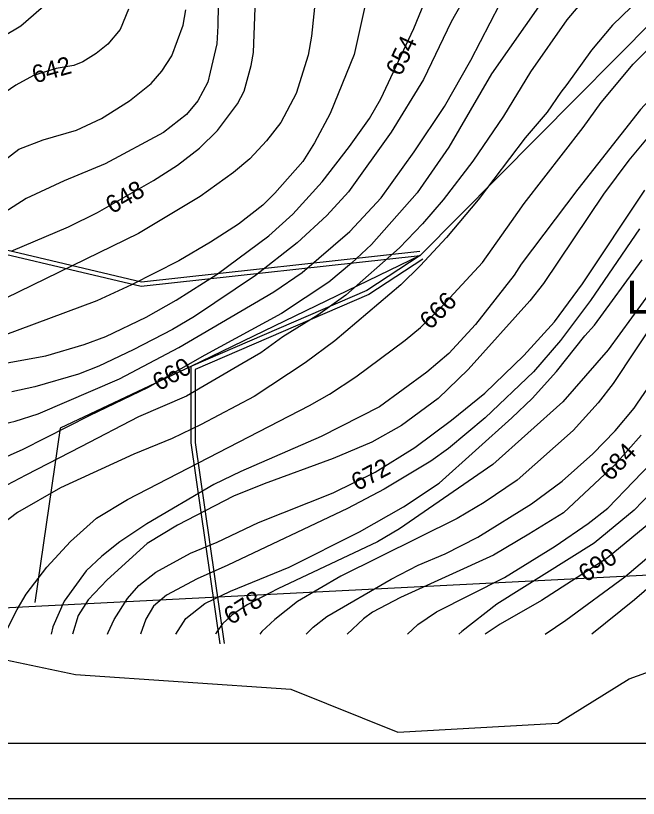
# Model space of a CAD drawing. Extents: x -709418 to -703832, y -1161719 to -1157826.
# Drawn here: x -707341.5 to -707059.5, y -1161718.9 to -1161364.7 of the extents above; entities that cross this region are included whole.
import ezdxf

# ---------------------------------------------------------------- set-up
doc = ezdxf.new("R2010")
doc.units = 0
for name, color, linetype in [('103_hranice KÚ', 7, 'Continuous'), ('120_vrstevnice hlavní', 7, 'Continuous'), ('121_vrstevnice hlavní_popis', 7, 'Continuous'), ('122_vrstevnice základní', 7, 'Continuous'), ('603_NRBK_stav', 7, 'Continuous'), ('609_LBC_stav', 7, 'Continuous'), ('610_LBC_stav_popis', 7, 'Continuous'), ('723_radioreléová trasa_UAP', 7, 'Continuous'), ('800_mřížka', 7, 'Continuous')]:
    doc.layers.add(name, color=color, linetype=linetype)

msp = doc.modelspace()

# ---------------------------------------------------------------- linework, layer by layer
at = {"layer": '103_hranice KÚ'}
msp.add_lwpolyline([(-707386.15, -1161647.7), (-707314.38, -1161662.86), (-707216.86, -1161669.56), (-707168.38, -1161688.95), (-707095.97, -1161684.88), (-707063.68, -1161664.78), (-707001.64, -1161642.52), (-706972.47, -1161639.42), (-706948.62, -1161635.99), (-706932.28, -1161632), (-706901.74, -1161627.13), (-706864.14, -1161630.27), (-706838.5, -1161624.13), (-706808.12, -1161625.09), (-706787.71, -1161633.12), (-706764.53, -1161619.34)], dxfattribs=at)
at = {"layer": '120_vrstevnice hlavní'}
for points in [[(-707305.24, -1161226.39), (-707300.9, -1161235.06), (-707298.3, -1161243.74), (-707298.01, -1161248.08), (-707299.17, -1161256.76), (-707304.38, -1161282.8), (-707306.98, -1161304.49), (-707308.43, -1161326.19), (-707310.31, -1161339.21), (-707312.62, -1161344.85), (-707319.56, -1161352.23), (-707339.09, -1161369.44), (-707355.72, -1161379.27)], [(-706951.73, -1161347.89), (-707003.23, -1161375.22), (-707030.13, -1161394.61), (-707038.52, -1161401.26), (-707051.83, -1161415.58), (-707063.83, -1161430.04), (-707075.26, -1161445.52), (-707102.45, -1161485.88), (-707108.67, -1161493.83), (-707136.59, -1161524.79), (-707150.19, -1161537.95), (-707166.82, -1161550.24), (-707180.27, -1161557.77), (-707197.63, -1161565.14), (-707228.87, -1161576.57), (-707242.76, -1161582.21), (-707268.22, -1161595.23), (-707281.96, -1161603.62), (-707300.04, -1161619.96), (-707308.57, -1161629.07), (-707313.2, -1161636.16), (-707315.78, -1161644.59)], [(-707095.51, -1161347.45), (-707126.03, -1161390.99), (-707145.27, -1161424.26), (-707159.73, -1161444.94), (-707180.42, -1161468.23), (-707189.38, -1161476.76), (-707199.65, -1161485.3), (-707221.06, -1161499.47)], [(-707205.73, -1161356.56), (-707207.46, -1161373.92), (-707209.06, -1161382.6), (-707214.41, -1161399.96), (-707221.35, -1161412.98), (-707227.86, -1161421.37), (-707235.38, -1161429.47), (-707242.76, -1161435.69), (-707257.95, -1161446.53), (-707285.86, -1161463.31), (-707358.18, -1161498.46)], [(-706869.85, -1161452.6), (-706885.36, -1161445.99), (-706905.45, -1161438.72), (-706924.25, -1161434.82), (-706956.65, -1161430.62), (-706969.09, -1161429.61), (-706982.11, -1161430.33), (-706995.13, -1161433.52), (-707003.66, -1161437.28), (-707012.48, -1161444.07), (-707019.83, -1161452.06), (-707030.42, -1161467.22), (-707040.26, -1161485.01), (-707070.92, -1161531.15), (-707077.72, -1161539.97), (-707089, -1161552.41), (-707114.46, -1161574.98), (-707129.36, -1161584.96), (-707141.51, -1161592.33), (-707194.16, -1161618.37), (-707213.83, -1161629.8), (-707224.1, -1161637.9), (-707230.03, -1161643.4), (-707230.91, -1161644.59)], [(-706880.6, -1161538.85), (-706894.74, -1161527.97), (-706921.07, -1161504.68), (-706932.78, -1161495.71), (-706940.94, -1161490.39), (-706958.08, -1161481.34), (-706962.73, -1161479.8), (-706968.51, -1161478.93), (-706974.88, -1161480.53), (-706978.93, -1161482.26), (-706986.16, -1161488.19), (-706991.8, -1161495.71), (-706998.89, -1161508.44), (-707007.71, -1161530.43), (-707015.96, -1161546.63), (-707029.84, -1161567.89), (-707036.93, -1161576.43), (-707051.25, -1161591.76), (-707073.67, -1161610.27), (-707103.32, -1161629.36), (-707122.12, -1161640.07), (-707128.91, -1161644.59)], [(-707221.06, -1161499.47), (-707255.78, -1161518.28), (-707281.81, -1161533.18), (-707307.85, -1161545.61), (-707338.22, -1161561.09), (-707359.92, -1161570.64), (-707372.94, -1161577.44), (-707385.67, -1161585.68), (-707392.47, -1161591.76), (-707401.87, -1161602.75), (-707407.94, -1161613.02), (-707412.57, -1161623.58), (-707417.63, -1161642.09), (-707418.1, -1161644.59)]]:
    msp.add_lwpolyline(points, dxfattribs=at)
at = {"layer": '122_vrstevnice základní'}
for points in [[(-707243.92, -1161304.2), (-707247.1, -1161316.35), (-707249.41, -1161340.94), (-707249.85, -1161369.29), (-707250.42, -1161377.39), (-707253.32, -1161390.27), (-707254.47, -1161394.75), (-707258.96, -1161403.29), (-707264.17, -1161409.36), (-707274.58, -1161417.6), (-707300.91, -1161431.78), (-707319.56, -1161439.45), (-707336.63, -1161447.4), (-707348.49, -1161454.92)], [(-707343.43, -1161471.27), (-707317.54, -1161460.28), (-707304.38, -1161453.77), (-707279.06, -1161439.3), (-707268.22, -1161432.36), (-707258.23, -1161424.69), (-707250.14, -1161416.74), (-707241.02, -1161404.59), (-707237.98, -1161398.8), (-707234.8, -1161387.23), (-707233.79, -1161381.44), (-707232.2, -1161340.94)], [(-707178.97, -1161340.65), (-707188.23, -1161382.31), (-707199.08, -1161408.93), (-707206.16, -1161422.23), (-707211.51, -1161430.77), (-707224.1, -1161445.09), (-707229.6, -1161450.44)], [(-707070.92, -1161341.67), (-707091.89, -1161366.55), (-707108.38, -1161390.12), (-707120.53, -1161410.23), (-707134.42, -1161430.62)], [(-707199.36, -1161535.92), (-707187.5, -1161528.11), (-707165.08, -1161511.62), (-707158.14, -1161505.84), (-707148.59, -1161496.44), (-707130.08, -1161476.48), (-707116.92, -1161457.82), (-707111.28, -1161449.72), (-707084.52, -1161415.29), (-707076.42, -1161404.01), (-707061.95, -1161386.65), (-707053.13, -1161377.97), (-707041.99, -1161368.86), (-707026.95, -1161355.41)], [(-707310.45, -1161513.5), (-707300.62, -1161509.89), (-707282.39, -1161501.21), (-707268.79, -1161493.4), (-707250.28, -1161481.68), (-707226.85, -1161464.32), (-707216, -1161454.49), (-707202.69, -1161439.88), (-707190.25, -1161423.97), (-707181.28, -1161411.24), (-707176.08, -1161402.27), (-707161.18, -1161370.45), (-707155.25, -1161355.99)], [(-707351.53, -1161433.81), (-707339.96, -1161425.13), (-707328.97, -1161420.93), (-707313.92, -1161416.45), (-707302.64, -1161411.24), (-707289.91, -1161403.29), (-707280.08, -1161395.47), (-707275.3, -1161389.83), (-707270.82, -1161382.89), (-707265.61, -1161369.01), (-707264.45, -1161362.06)], [(-707290.35, -1161361.77), (-707294.11, -1161371.03), (-707299.75, -1161377.68), (-707304.96, -1161381.88), (-707311.03, -1161385.64), (-707315.08, -1161387.23), (-707323.18, -1161388.68), (-707333.31, -1161391.86), (-707341.41, -1161396.2), (-707351.24, -1161402.85)], [(-707331.28, -1161544.89), (-707294.4, -1161529.13), (-707267.64, -1161514.81), (-707224.53, -1161489.64), (-707211.8, -1161480.96), (-707190.11, -1161462.45), (-707175.93, -1161447.11), (-707161.03, -1161426.28), (-707147.29, -1161405.74), (-707135.43, -1161384.92), (-707122.27, -1161359.46)], [(-707139.77, -1161359.46), (-707144.26, -1161367.56), (-707156.84, -1161393.59)], [(-707062.82, -1161360.9), (-707071.21, -1161369)], [(-707011.33, -1161366.11), (-707031.87, -1161380.29), (-707043.44, -1161390.85), (-707058.62, -1161407.19), (-707086.98, -1161443.21), (-707112.58, -1161477.2), (-707115.76, -1161482.12), (-707133.26, -1161504.54), (-707145.27, -1161517.55), (-707155.25, -1161526.09), (-707176.8, -1161541.71), (-707203.12, -1161555.16), (-707239.58, -1161570.93), (-707251.73, -1161576.86), (-707282.1, -1161594.65), (-707294.25, -1161602.75), (-707302.5, -1161609.26), (-707309.58, -1161615.91), (-707319.42, -1161629.65), (-707324.63, -1161641.23), (-707325.34, -1161644.59)], [(-707071.21, -1161369), (-707080.76, -1161380.29), (-707091.89, -1161395.91), (-707094.64, -1161399.38), (-707100.86, -1161408.35), (-707110.7, -1161420.06), (-707132.1, -1161448.12), (-707146.42, -1161465.05), (-707158.29, -1161477.92), (-707167.11, -1161486.46), (-707196.91, -1161511.91), (-707210.36, -1161521.75), (-707233.5, -1161537.08), (-707257.51, -1161549.67), (-707270.53, -1161556.03), (-707287.89, -1161563.12), (-707321.16, -1161578.45), (-707340.68, -1161589.59), (-707355.87, -1161601.01), (-707359.92, -1161605.35), (-707363.25, -1161610.56), (-707368.74, -1161623), (-707371.35, -1161631.68), (-707373.3, -1161644.59)], [(-707156.84, -1161393.59), (-707171.45, -1161417.46), (-707190.83, -1161444.36), (-707200.52, -1161455.21), (-707213.97, -1161467.51), (-707232.92, -1161482.26), (-707260.55, -1161500.92), (-707270.39, -1161506.71), (-707288.18, -1161515.96), (-707303.8, -1161523.34), (-707313.06, -1161526.96), (-707332.73, -1161532.74), (-707343.14, -1161534.91)], [(-706865.5, -1161417.74), (-706890.51, -1161419.02), (-706903.13, -1161418.91), (-706956.94, -1161416.3), (-706977.77, -1161418.18), (-706988.18, -1161420.35), (-706995.13, -1161422.52), (-707003.81, -1161427.3), (-707013.64, -1161434.53), (-707020.44, -1161440.75), (-707026.37, -1161447.4), (-707040.98, -1161468.52), (-707052.12, -1161487.03), (-707073.23, -1161515.96), (-707093.77, -1161539.4), (-707125.45, -1161567.89), (-707167.69, -1161596.96), (-707177.67, -1161602.75), (-707222.8, -1161624.16), (-707236.68, -1161631.39), (-707243.63, -1161636.02), (-707247.82, -1161639.92), (-707250.42, -1161643.54), (-707250.9, -1161644.59)], [(-707134.42, -1161430.62), (-707147.87, -1161447.98), (-707157.27, -1161458.97), (-707167.69, -1161469.82), (-707191.99, -1161491.23), (-707204.57, -1161500.2), (-707220.48, -1161510.03), (-707230.46, -1161517.27), (-707239, -1161522.33), (-707264.17, -1161536.94), (-707285.86, -1161546.19), (-707311.9, -1161559.79), (-707336.78, -1161572.66), (-707345.46, -1161577.15), (-707358.04, -1161585.54), (-707371.64, -1161596.96), (-707377.42, -1161603.33), (-707383.21, -1161610.85), (-707388.42, -1161620.25), (-707392.47, -1161630.67), (-707394.63, -1161638.91), (-707395.34, -1161644.59)], [(-707299.82, -1161644.59), (-707299.6, -1161643.83), (-707296.85, -1161638.04), (-707290.78, -1161628.5), (-707285.72, -1161622.57), (-707278.05, -1161616.49), (-707262.29, -1161607.96), (-707250.28, -1161603.04), (-707231.47, -1161594.07), (-707197.63, -1161580.62), (-707178.68, -1161571.22), (-707160.74, -1161560.08), (-707144.11, -1161547.79), (-707129.07, -1161535.49), (-707111.42, -1161518.57), (-707097.54, -1161503.23), (-707084.81, -1161486.02), (-707056.6, -1161443.64)], [(-707229.6, -1161450.44), (-707240.59, -1161459.12), (-707253.17, -1161467.22), (-707267.64, -1161475.61), (-707289.04, -1161486.46), (-707304.67, -1161493.69), (-707361.66, -1161514.81), (-707373.23, -1161517.84), (-707382.48, -1161519.29), (-707402.73, -1161523.77), (-707416.33, -1161527.97), (-707424.58, -1161531.58), (-707436.87, -1161540.26), (-707442.8, -1161545.47), (-707454.66, -1161559.65), (-707459.87, -1161567.6), (-707471.01, -1161589.01), (-707475.35, -1161601.01), (-707479.97, -1161628.5), (-707481.28, -1161640.5), (-707481.19, -1161644.59)], [(-707059.06, -1161461.14), (-707081.19, -1161493.54), (-707094.79, -1161511.77), (-707106.94, -1161525.94), (-707128.92, -1161546.63), (-707145.56, -1161560.51), (-707153.51, -1161566.3), (-707174.63, -1161579.03), (-707191.26, -1161587.71), (-707245.36, -1161613.45), (-707259.25, -1161619.53), (-707273.13, -1161626.91), (-707279.06, -1161631.97), (-707282.54, -1161637.75), (-707284.86, -1161644.59)], [(-706878.86, -1161524.87), (-706902.12, -1161501.79), (-706910.36, -1161494.56), (-706919.48, -1161487.47), (-706936.55, -1161477.49), (-706946.82, -1161472.43), (-706956.36, -1161468.52), (-706965.04, -1161466.64), (-706969.38, -1161466.64), (-706976.32, -1161468.38), (-706981.96, -1161470.98), (-706990.35, -1161477.34), (-706998.02, -1161487.61), (-707009.88, -1161509.89), (-707021.89, -1161537.37), (-707028.4, -1161548.51), (-707037.94, -1161561.53), (-707050.09, -1161576.71), (-707061.37, -1161588.43), (-707079.6, -1161603.47), (-707123.57, -1161630.96), (-707139.48, -1161643.4), (-707140.81, -1161644.59)], [(-707268.97, -1161644.59), (-707264.45, -1161637.47), (-707255.78, -1161630.67), (-707244.2, -1161625.17), (-707217.59, -1161614.32), (-707185.77, -1161598.27), (-707165.81, -1161586.98), (-707149.75, -1161576.28), (-707116.77, -1161546.77), (-707107.66, -1161537.95), (-707096.52, -1161525.8), (-707083.79, -1161509.6), (-707079.31, -1161504.82), (-707057.76, -1161475.17)], [(-707101.76, -1161644.59), (-707092.33, -1161638.33), (-707065.71, -1161618.66), (-707043.73, -1161600.15), (-707028.25, -1161584.52), (-707022.46, -1161577.29), (-707018.41, -1161571.22), (-706994.69, -1161523.77), (-706990.21, -1161512.49), (-706988.76, -1161509.31), (-706985.58, -1161503.52), (-706979.22, -1161495.57), (-706975.89, -1161493.25), (-706972.56, -1161492.1), (-706965.62, -1161492.1), (-706958.68, -1161493.98), (-706950.58, -1161497.88), (-706925.7, -1161515.53), (-706903.71, -1161532.89), (-706881.87, -1161549.03)], [(-706883.28, -1161560.29), (-706905.28, -1161541.99), (-706907.47, -1161540.41), (-706934.38, -1161518.86), (-706947.1, -1161510.03), (-706955.78, -1161505.84), (-706962.73, -1161504.68), (-706966.2, -1161504.97), (-706974.88, -1161509.45), (-706978.93, -1161513.36), (-706984.28, -1161520.74), (-706995.71, -1161541.71), (-707007.57, -1161568.04), (-707016.24, -1161582.21), (-707027.96, -1161596.53), (-707044.88, -1161614.9), (-707061.23, -1161629.07), (-707080.52, -1161644.59)], [(-707465.89, -1161644.59), (-707463.92, -1161623.58), (-707461.17, -1161612.01), (-707451.05, -1161587.71), (-707444.25, -1161574.98), (-707438.32, -1161565.43), (-707427.76, -1161552.85), (-707421.25, -1161547.5), (-707410.11, -1161540.55), (-707397.24, -1161535.34), (-707365.99, -1161527.39), (-707352.11, -1161523.05), (-707327.81, -1161518.71), (-707310.45, -1161513.5)], [(-707209.97, -1161644.59), (-707206.74, -1161641.37), (-707200.52, -1161636.6), (-707171.45, -1161619.67), (-707159.15, -1161613.45), (-707147, -1161608.25), (-707132.25, -1161600.72), (-707107.95, -1161585.68), (-707094.06, -1161575.41), (-707080.18, -1161562.97), (-707070.05, -1161552.56), (-707061.37, -1161542.29), (-707059.93, -1161540.12), (-707046.47, -1161520.59)], [(-707346.2, -1161644.59), (-707346.03, -1161643.83), (-707340.83, -1161633.42), (-707336.63, -1161626.47), (-707327.38, -1161614.32), (-707316.67, -1161602.6), (-707304.81, -1161592.05), (-707290.78, -1161583.66), (-707208.48, -1161541.13), (-707199.36, -1161535.92)], [(-707436.17, -1161644.59), (-707436.15, -1161644.41), (-707433.25, -1161630.52), (-707427.61, -1161614.32), (-707418.79, -1161595.81), (-707410.55, -1161584.38), (-707399.7, -1161573.53), (-707386.1, -1161564.85), (-707369.9, -1161557.04), (-707352.11, -1161550.68), (-707341.7, -1161548.22), (-707331.28, -1161544.89)], [(-707058.19, -1161554.58), (-707070.05, -1161567.89), (-707093.48, -1161589.73), (-707109.11, -1161599.28), (-707125.16, -1161608.82), (-707167.25, -1161628.06), (-707179.84, -1161634.72), (-707184.03, -1161637.61), (-707191.32, -1161644.59)], [(-707164.04, -1161644.59), (-707159.3, -1161640.21), (-707150.91, -1161634.57), (-707120.1, -1161618.95), (-707097.25, -1161604.78), (-707082.2, -1161594.51), (-707073.38, -1161587.56), (-707050.09, -1161563.41)]]:
    msp.add_lwpolyline(points, dxfattribs=at)
at = {"layer": '603_NRBK_stav'}
for points in [[(-707789.77, -1160982.83), (-707761.75, -1161007.47), (-707673.22, -1161109.89), (-707576.79, -1161168.7), (-707545.18, -1161180.66), (-707547.8, -1161209.52), (-707583.9, -1161303.82), (-707584.69, -1161328.34), (-707570.44, -1161352.86), (-707458.51, -1161425.55), (-707377.57, -1161463.14), (-707284.53, -1161485.17), (-707158.47, -1161471.26)], [(-707791.09, -1160984.33), (-707763.18, -1161008.88), (-707674.53, -1161111.44), (-707577.68, -1161170.51), (-707547.31, -1161181.99), (-707549.77, -1161209.07), (-707585.88, -1161303.42), (-707586.71, -1161328.85), (-707571.93, -1161354.28), (-707459.48, -1161427.3), (-707378.22, -1161465.04), (-707284.65, -1161487.19), (-707158.25, -1161473.24)], [(-707158.25, -1161473.24), (-707182.51, -1161489.06), (-707262.12, -1161523.52), (-707262.12, -1161557.97), (-707248.99, -1161649.04)], [(-707157.16, -1161474.92), (-707181.56, -1161490.83), (-707260.12, -1161524.83), (-707260.12, -1161557.83), (-707247.01, -1161648.76)]]:
    msp.add_lwpolyline(points, dxfattribs=at)
at = {"layer": '609_LBC_stav'}
msp.add_lwpolyline([(-706889.48, -1161634.04), (-706881.6, -1161401.81), (-706999.13, -1161312.56), (-707158.25, -1161473.24), (-707262.12, -1161523.52), (-707321.32, -1161551.38), (-707332.71, -1161630.23)], dxfattribs=at)
at = {"layer": '723_radioreléová trasa_UAP'}
msp.add_lwpolyline([(-707518.88, -1161641.36), (-706271.36, -1161577.76)], dxfattribs=at)
at = {"layer": '800_mřížka'}
for points in [[(-703832.2, -1161718.9), (-703832.2, -1157825.62), (-709417.73, -1157825.62), (-709417.73, -1161718.9)], [(-703857.2, -1161693.9), (-703857.2, -1157850.62), (-709392.73, -1157850.62), (-709392.73, -1161693.9)]]:
    msp.add_lwpolyline(points, close=True, dxfattribs=at)

# ---------------------------------------------------------------- texts
at = {"layer": '121_vrstevnice hlavní_popis'}
for s, rotation, p in [('654', 65.0422, (-707167.03, -1161392.49)), ('642', 15.6427, (-707332.74, -1161395.42)), ('648', 29.7725, (-707297.81, -1161454.65)), ('666', 45.2163, (-707153.73, -1161507.23)), ('660', 29.9814, (-707276.54, -1161534.81)), ('684', 46.7948, (-707072, -1161575.75)), ('672', 27.8433, (-707186.83, -1161580)), ('690', 33.3781, (-707083.27, -1161621.41)), ('678', 32.5163, (-707243.96, -1161640.67))]:
    msp.add_text(s, height=8, rotation=rotation, dxfattribs=at).set_placement(p)
at = {"layer": '610_LBC_stav_popis'}
msp.add_text('LBC10', height=15, dxfattribs=at).set_placement((-707065.03, -1161499.62))

doc.saveas('drawing.dxf')
